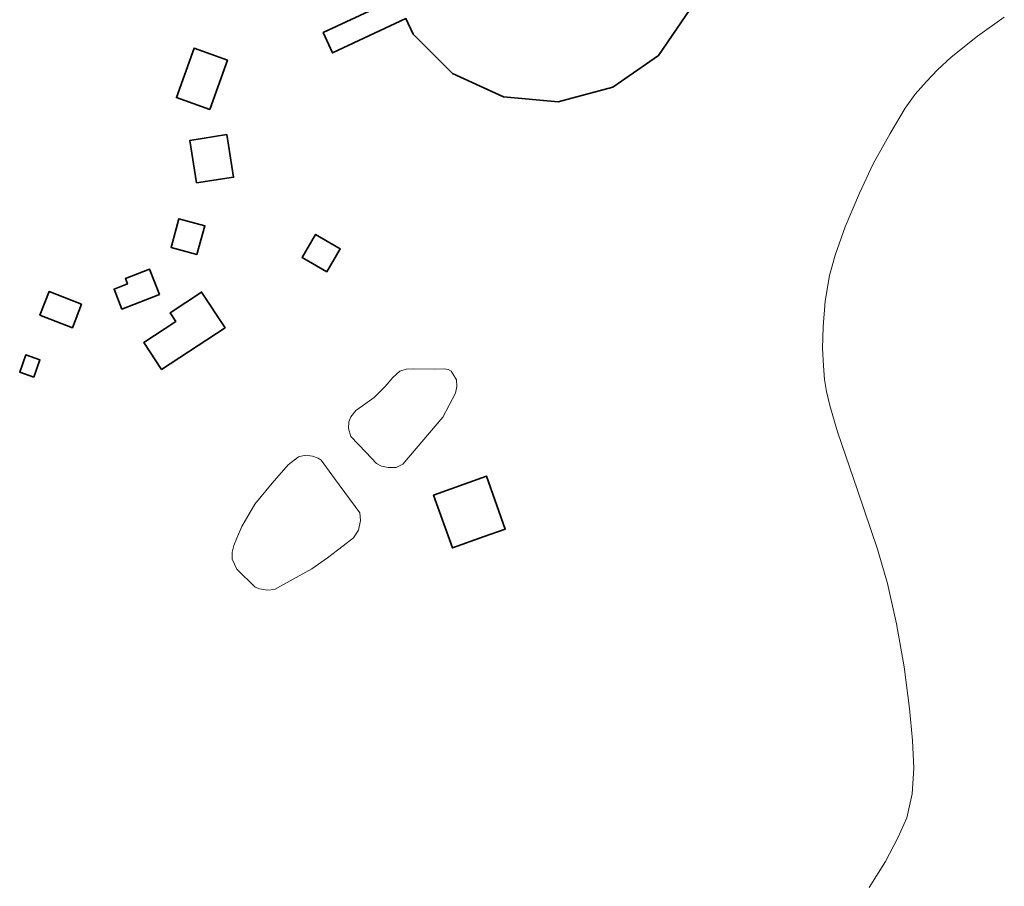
# Model space of a CAD drawing. Header units: metres. Extents: x 197700 to 204338, y 317132 to 325229.
# Tile 533 of 656: x 201679 to 201854, y 320090 to 320244. Entities that reach past the tile are written whole.
import ezdxf

# ---------------------------------------------------------------- set-up
doc = ezdxf.new("R2010")
doc.units = ezdxf.units.M
for name, color, linetype, lineweight in [('B-WE-IE-TERREINAFSCHEIDING_KUNSTMATIG_HEKWERK-G', 20, 'IE-TERREINAFSCHEIDING-KUNSTMATIG', 18), ('B-WE-OG-BEBOUWING-GV', 7, 'Continuous', 35), ('B-WE-OG-TERREIN_ERF-GV', 7, 'Continuous', 18), ('B-WE-OG-WATER-GV', 130, 'Continuous', 18)]:
    doc.layers.add(name, color=color, linetype=linetype, lineweight=lineweight)
doc.linetypes.add('IE-TERREINAFSCHEIDING-KUNSTMATIG', pattern='A,4,[82,NLCS.SHX,S=0.75,R=90,X=0,Y=0],4,-2', length=10)

msp = doc.modelspace()

# ---------------------------------------------------------------- linework, layer by layer
at = {"layer": 'B-WE-IE-TERREINAFSCHEIDING_KUNSTMATIG_HEKWERK-G'}
msp.add_lwpolyline([(201854.035, 320244.64), (201849.26, 320241.264), (201844.594, 320237.543), (201842.139, 320235.274), (201840.177, 320233.209), (201838.184, 320230.974), (201836.394, 320228.451), (201833.697, 320223.922), (201830.715, 320218.525), (201828.29, 320213.318), (201825.728, 320207.35), (201823.914, 320202.304), (201822.945, 320198.641), (201822.17, 320194.07), (201821.784, 320189.509), (201821.673, 320185.645), (201821.845, 320182.559), (201822.021, 320180.157), (201822.382, 320178.027), (201823.009, 320175.488), (201824.327, 320170.844), (201827.915, 320160.439), (201831.495, 320149.942), (201833.256, 320143.811), (201834.839, 320136.645), (201836.192, 320128.99), (201837.176, 320121.542), (201837.723, 320115.884), (201837.941, 320110.965), (201837.66, 320106.394), (201836.695, 320102.092), (201835.063, 320098.537), (201832.888, 320094.318), (201829.991, 320089.682)], dxfattribs=at)
at = {"layer": 'B-WE-OG-BEBOUWING-GV'}
for points in [[(201746.351, 320270.222), (201743.744, 320260.557), (201744.636, 320250.709), (201745.872, 320248.023), (201732.845, 320241.94), (201734.499, 320238.297), (201747.553, 320244.41), (201748.826, 320241.653), (201755.823, 320234.651), (201764.907, 320230.475), (201774.644, 320229.606), (201784.339, 320232.171), (201792.491, 320237.854), (201798.151, 320246.056), (201800.666, 320255.575), (201799.829, 320265.465), (201795.636, 320274.446), (201788.581, 320281.531), (201779.624, 320285.701), (201769.741, 320286.553), (201760.152, 320284.016), (201752.029, 320278.304)], [(201712.648, 320228.213), (201715.79, 320236.979), (201709.858, 320239.108), (201706.716, 320230.342)], [(201710.273, 320215.134), (201716.863, 320216.158), (201715.696, 320223.736), (201709.106, 320222.712)], [(201710.345, 320202.377), (201711.76, 320207.475), (201707.155, 320208.753), (201705.74, 320203.656)], [(201733.444, 320199.295), (201735.858, 320203.387), (201731.469, 320205.977), (201729.055, 320201.885)], [(201697.002, 320192.682), (201703.675, 320195.301), (201701.917, 320199.78), (201697.629, 320198.098), (201697.993, 320197.171), (201695.608, 320196.235)], [(201688.183, 320189.359), (201689.809, 320193.535), (201684.032, 320195.784), (201682.406, 320191.608)], [(201704.07, 320181.902), (201715.364, 320189.37), (201711.169, 320195.713), (201705.566, 320192.008), (201706.579, 320190.477), (201700.888, 320186.714)], [(201681.337, 320180.557), (201682.416, 320183.617), (201679.89, 320184.508), (201678.811, 320181.448)], [(201761.468, 320152.173), (201765.236, 320153.516), (201761.878, 320162.936), (201752.459, 320159.579), (201755.816, 320150.159)]]:
    msp.add_lwpolyline(points, close=True, dxfattribs=at)
at = {"layer": 'B-WE-OG-TERREIN_ERF-GV'}
for points in [[(201746.351, 320270.222), (201752.029, 320278.304), (201760.152, 320284.016), (201769.741, 320286.553), (201779.624, 320285.701), (201788.581, 320281.531), (201795.636, 320274.446), (201799.829, 320265.465), (201800.666, 320255.575), (201798.151, 320246.056), (201792.491, 320237.854), (201784.339, 320232.171), (201774.644, 320229.606), (201764.907, 320230.475), (201755.823, 320234.651), (201748.826, 320241.653), (201747.553, 320244.41), (201734.499, 320238.297), (201732.845, 320241.94), (201745.872, 320248.023), (201744.636, 320250.709), (201743.744, 320260.557)], [(201712.648, 320228.213), (201706.716, 320230.342), (201709.858, 320239.108), (201715.79, 320236.979)], [(201710.345, 320202.377), (201705.74, 320203.656), (201707.155, 320208.753), (201711.76, 320207.475)], [(201733.444, 320199.295), (201729.055, 320201.885), (201731.469, 320205.977), (201735.858, 320203.387)], [(201697.002, 320192.682), (201695.608, 320196.235), (201697.993, 320197.171), (201697.629, 320198.098), (201701.917, 320199.78), (201703.675, 320195.301)], [(201688.183, 320189.359), (201682.406, 320191.608), (201684.032, 320195.784), (201689.809, 320193.535)], [(201740.415, 320167.185), (201737.728, 320170.008), (201737.297, 320171.435), (201737.399, 320172.611), (201737.745, 320173.505), (201738.609, 320174.615), (201739.791, 320175.481), (201741.889, 320176.936), (201743.862, 320178.915), (201745.208, 320180.527), (201746.435, 320181.648), (201747.57, 320181.988), (201748.967, 320182.039), (201752.661, 320181.997), (201754.323, 320182.067), (201755.044, 320181.93), (201755.609, 320181.646), (201755.9, 320181.177), (201756.545, 320180.107), (201756.607, 320178.9), (201756.352, 320177.702), (201754.117, 320173.457), (201747.022, 320165.095), (201745.787, 320164.461), (201744.366, 320164.498), (201743.173, 320164.739), (201742.309, 320165.195)], [(201734.859, 320162.499), (201739.326, 320156.419), (201739.435, 320155.02), (201739.116, 320153.335), (201738.212, 320151.955), (201736.397, 320150.533), (201733.577, 320148.398), (201730.807, 320146.459), (201724.159, 320142.729), (201722.892, 320142.643), (201721.515, 320142.849), (201720.699, 320143.16), (201717.435, 320146.391), (201716.598, 320148.151), (201716.597, 320149.429), (201716.903, 320150.573), (201717.431, 320151.91), (201718.352, 320153.962), (201720.633, 320157.941), (201723.751, 320161.662), (201726.614, 320164.942), (201728.449, 320166.403), (201729.687, 320166.655), (201730.915, 320166.512), (201731.92, 320166.137), (201732.438, 320165.795)], [(201765.236, 320153.516), (201761.468, 320152.173), (201755.816, 320150.159), (201752.459, 320159.579), (201761.878, 320162.936)]]:
    msp.add_lwpolyline(points, close=True, dxfattribs=at)
for points in [[(201829.991, 320089.682), (201832.888, 320094.318), (201835.063, 320098.537), (201836.695, 320102.092), (201837.66, 320106.394), (201837.941, 320110.965), (201837.723, 320115.884), (201837.176, 320121.542), (201836.192, 320128.99), (201834.839, 320136.645), (201833.256, 320143.811), (201831.495, 320149.942), (201827.915, 320160.439), (201824.327, 320170.844), (201823.009, 320175.488), (201822.382, 320178.027), (201822.021, 320180.157), (201821.845, 320182.559), (201821.673, 320185.645), (201821.784, 320189.509), (201822.17, 320194.07), (201822.945, 320198.641), (201823.914, 320202.304), (201825.728, 320207.35), (201828.29, 320213.318), (201830.715, 320218.525), (201833.697, 320223.922), (201836.394, 320228.451), (201838.184, 320230.974), (201840.177, 320233.209), (201842.139, 320235.274), (201844.594, 320237.543), (201849.26, 320241.264), (201854.035, 320244.64)], [(201854.035, 320244.64), (201849.26, 320241.264), (201844.594, 320237.543), (201842.139, 320235.274), (201840.177, 320233.209), (201838.184, 320230.974), (201836.394, 320228.451), (201833.697, 320223.922), (201830.715, 320218.525), (201828.29, 320213.318), (201825.728, 320207.35), (201823.914, 320202.304), (201822.945, 320198.641), (201822.17, 320194.07), (201821.784, 320189.509), (201821.673, 320185.645), (201821.845, 320182.559), (201822.021, 320180.157), (201822.382, 320178.027), (201823.009, 320175.488), (201824.327, 320170.844), (201827.915, 320160.439), (201831.495, 320149.942), (201833.256, 320143.811), (201834.839, 320136.645), (201836.192, 320128.99), (201837.176, 320121.542), (201837.723, 320115.884), (201837.941, 320110.965), (201837.66, 320106.394), (201836.695, 320102.092), (201835.063, 320098.537), (201832.888, 320094.318), (201829.991, 320089.682)]]:
    msp.add_lwpolyline(points, dxfattribs=at)
at = {"layer": 'B-WE-OG-WATER-GV'}
for points in [[(201755.9, 320181.177), (201755.609, 320181.646), (201755.044, 320181.93), (201754.323, 320182.067), (201752.661, 320181.997), (201748.967, 320182.039), (201747.57, 320181.988), (201746.435, 320181.648), (201745.208, 320180.527), (201743.862, 320178.915), (201741.889, 320176.936), (201739.791, 320175.481), (201738.609, 320174.615), (201737.745, 320173.505), (201737.399, 320172.611), (201737.297, 320171.435), (201737.728, 320170.008), (201740.415, 320167.185), (201742.309, 320165.195), (201743.173, 320164.739), (201744.366, 320164.498), (201745.787, 320164.461), (201747.022, 320165.095), (201754.117, 320173.457), (201756.352, 320177.702), (201756.607, 320178.9), (201756.545, 320180.107)], [(201734.859, 320162.499), (201732.438, 320165.795), (201731.92, 320166.137), (201730.915, 320166.512), (201729.687, 320166.655), (201728.449, 320166.403), (201726.614, 320164.942), (201723.751, 320161.662), (201720.633, 320157.941), (201718.352, 320153.962), (201717.431, 320151.91), (201716.903, 320150.573), (201716.597, 320149.429), (201716.598, 320148.151), (201717.435, 320146.391), (201720.699, 320143.16), (201721.515, 320142.849), (201722.892, 320142.643), (201724.159, 320142.729), (201730.807, 320146.459), (201733.577, 320148.398), (201736.397, 320150.533), (201738.212, 320151.955), (201739.116, 320153.335), (201739.435, 320155.02), (201739.326, 320156.419)]]:
    msp.add_lwpolyline(points, close=True, dxfattribs=at)

doc.saveas('drawing.dxf')
